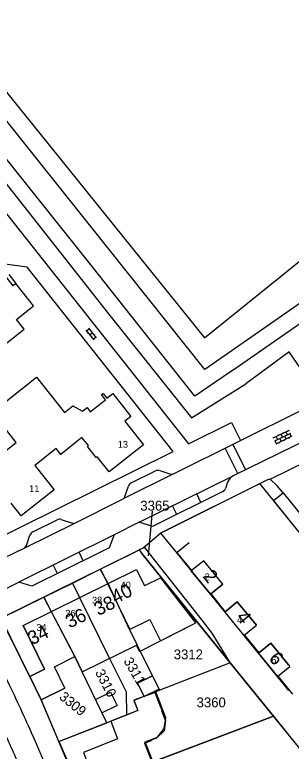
# Model space of a CAD drawing. Extents: x 148816 to 151297, y 399515 to 402500.
# Drawn here: x 151084.2 to 151135, y 400963.7 to 401098.8 of the extents above; entities that cross this region are included whole.
import ezdxf

# ---------------------------------------------------------------- set-up
doc = ezdxf.new("R2010")
doc.units = 0
for name, color, linetype in [('B01 Hoofdgebouw  [D] Norm', 7, 'Continuous'), ('B01 Hoofdgebouw  [T] Norm', 7, 'Continuous'), ('B01 Hoofdgebouw secundair [T] Norm', 7, 'Continuous'), ('B01 hoofgebouw', 7, 'Continuous'), ('B02 Bijgebouw  [T] Norm', 7, 'Continuous'), ('B07 Tussenmuur  [T] Norm', 7, 'Continuous'), ('G01 perceelsgrens', 7, 'Continuous'), ('S02 Open verharding  Norm', 7, 'Continuous'), ('T01 Muur  [T] Gem', 7, 'Continuous'), ('T04 Haag heg  [D] Gem', 7, 'Continuous'), ('T09 Insteek water  [T] Norm', 7, 'Continuous'), ('T10 Cultuurscheiding  [T] Gem', 7, 'Continuous'), ('V00 Kant verharding algemeen  [T] Norm', 7, 'Continuous'), ('V00 Kant verharding algemeen secundair  [D] Gem', 7, 'Continuous'), ('V00 Kant verharding algemeen secundair  [T] Gem', 7, 'Continuous'), ('V00 Kant verharding algemeen secundair  [T] Norm', 7, 'Continuous'), ('Z01 perceelnummer', 7, 'Continuous'), ('Z02 huisnummer', 7, 'Continuous'), ('Z02 Huisnummer  [Tekst] Norm', 7, 'Continuous')]:
    doc.layers.add(name, color=color, linetype=linetype)

msp = doc.modelspace()

# ---------------------------------------------------------------- linework, layer by layer
at = {"layer": 'B01 Hoofdgebouw  [D] Norm'}
msp.add_line((151107.13, 400982.01), (151106.55, 400983.18), dxfattribs=at)
at = {"layer": 'B01 Hoofdgebouw  [T] Norm'}
for p, q in [((151118.9, 400998.66), (151116.61, 400996.79)), ((151122.39, 400994.38), (151118.9, 400998.66)), ((151085.77, 400986.79), (151106.53, 400997.07)), ((151106.53, 400997.07), (151108.03, 400994.04)), ((151120.11, 400992.52), (151116.61, 400996.79)), ((151122.39, 400994.38), (151120.11, 400992.52)), ((151122.76, 400989.22), (151125.04, 400991.09)), ((151125.04, 400991.09), (151128.55, 400986.8)), ((151122.76, 400989.22), (151126.27, 400984.93)), ((151126.27, 400984.93), (151128.55, 400986.8)), ((151128.93, 400981.67), (151131.23, 400983.53)), ((151131.23, 400983.53), (151134.71, 400979.24)), ((151128.93, 400981.67), (151132.42, 400977.38)), ((151132.42, 400977.38), (151134.71, 400979.24)), ((151111.26, 400971.14), (151110.66, 400972.66)), ((151111.18, 400971.11), (151111.26, 400971.14)), ((151111.87, 400969.34), (151111.18, 400971.11)), ((151101.84, 400969.21), (151103.09, 400965.95)), ((151111.87, 400969.34), (151111.63, 400967.42)), ((151111.63, 400967.42), (151110.24, 400966.09)), ((151103.09, 400965.95), (151096.81, 400963.48)), ((151108.04, 400965.15), (151109.3, 400965.64)), ((151108.04, 400965.15), (151110.97, 400957.76)), ((151110.24, 400966.09), (151109.27, 400965.72)), ((151109.27, 400965.72), (151109.3, 400965.64))]:
    msp.add_line(p, q, dxfattribs=at)
for points in [[(151072.45, 401043.59), (151076.06, 401039.03), (151077.87, 401040.46), (151080.64, 401036.95), (151085.95, 401041.14), (151084.55, 401042.93), (151087.66, 401045.44), (151084.41, 401049.51), (151083.9, 401049.11), (151082.18, 401051.27), (151072.45, 401043.59)], [(151078.5, 401015.64), (151084.46, 401020.35), (151080.07, 401025.92), (151088.23, 401032.35), (151093.36, 401025.85), (151094.89, 401027.06), (151096.63, 401026.07), (151097.49, 401026.75), (151098.08, 401026), (151100.89, 401028.2), (151100.16, 401029.13), (151100.41, 401029.33), (151101.1, 401028.45), (151102.23, 401029.33), (151105.54, 401025.11), (151104.43, 401024.24), (151107.83, 401019.92), (151101.54, 401014.95), (151099.36, 401017.71), (151099.18, 401017.57), (151097.54, 401019.64), (151097.72, 401019.77), (151096.54, 401021.26), (151092.65, 401018.17), (151091.8, 401019.24), (151087.88, 401016.13), (151091.43, 401011.68), (151085.38, 401006.91), (151083.55, 401009.24)], [(151107.13, 400982.01), (151117.45, 400987.23), (151111, 400995.51), (151108.03, 400994.04)], [(151085.77, 400986.79), (151089.69, 400978.74), (151086.96, 400977.4), (151089.06, 400973.13), (151093.42, 400975.29), (151091.48, 400979.2), (151095.21, 400981.05), (151096.6, 400978.25), (151106.55, 400983.18)], [(151110.66, 400972.66), (151109.96, 400974.47), (151106.08, 400973.06), (151106.83, 400971.17), (151101.84, 400969.21)]]:
    msp.add_lwpolyline(points, dxfattribs=at)
at = {"layer": 'B01 Hoofdgebouw secundair [T] Norm'}
msp.add_line((151083.1, 401051.19), (151084.41, 401049.51), dxfattribs=at)
at = {"layer": 'B01 hoofgebouw'}
for points in [[(151116.61, 400996.79), (151120.11, 400992.51), (151122.39, 400994.38), (151118.89, 400998.66), (151116.61, 400996.79)], [(151093.42, 400975.29), (151089.06, 400973.13), (151086.96, 400977.4), (151089.69, 400978.74), (151085.77, 400986.79), (151106.53, 400997.07), (151108.03, 400994.04)], [(151112.99, 400984.97), (151117.45, 400987.23), (151111, 400995.51), (151108.03, 400994.04)], [(151122.76, 400989.22), (151126.27, 400984.93), (151128.55, 400986.8), (151125.04, 400991.09), (151122.76, 400989.22)], [(151093.42, 400975.29), (151091.48, 400979.2), (151095.21, 400981.05), (151096.6, 400978.25), (151106.66, 400983.23), (151105.27, 400986.03), (151109, 400987.88)], [(151109, 400987.88), (151110.99, 400983.95)], [(151110.99, 400983.95), (151113.02, 400984.97)], [(151134.47, 400979.53), (151131.23, 400983.53), (151128.93, 400981.67)], [(151128.93, 400981.67), (151132.42, 400977.38), (151134.47, 400979.05)], [(151109.49, 400977.55), (151106.76, 400976.19), (151107.98, 400973.75), (151110.71, 400975.11), (151109.49, 400977.55)], [(151089.06, 400973.13), (151093.42, 400975.29)], [(151099.04, 400973.19), (151101.8, 400974.52), (151102.99, 400972.06), (151100.23, 400970.73), (151099.04, 400973.19)], [(151109.96, 400974.47), (151106.08, 400973.06), (151106.83, 400971.17), (151101.84, 400969.21)], [(151118.19, 400953.88), (151116.15, 400959.09), (151113.76, 400958.16), (151112.83, 400958.7), (151111.04, 400958), (151108.15, 400965.41), (151110.4, 400966.28), (151111.63, 400967.88), (151111.97, 400969.82), (151110.84, 400972.72), (151110.11, 400974.59)], [(151101.84, 400969.21), (151103.09, 400965.95), (151096.81, 400963.48), (151101.56, 400951.4), (151107.82, 400953.86), (151109.14, 400950.49), (151113.6, 400952.16), (151114.83, 400948.76), (151108.84, 400946.6), (151113.24, 400934.42), (151119.21, 400936.58), (151120.42, 400933.3), (151125.11, 400935.02)]]:
    msp.add_lwpolyline(points, dxfattribs=at)
at = {"layer": 'B02 Bijgebouw  [T] Norm'}
for p, q in [((151106.76, 400976.19), (151109.49, 400977.55)), ((151109.49, 400977.55), (151110.71, 400975.11)), ((151107.98, 400973.75), (151106.76, 400976.19)), ((151110.71, 400975.11), (151107.98, 400973.75))]:
    msp.add_line(p, q, dxfattribs=at)
msp.add_lwpolyline([(151101.8, 400974.52), (151102.99, 400972.06), (151100.23, 400970.73), (151099.04, 400973.19)], close=True, dxfattribs=at)
at = {"layer": 'B07 Tussenmuur  [T] Norm'}
for p, q in [((151096.11, 400991.91), (151101.62, 400980.74)), ((151090.91, 400989.34), (151095.21, 400981.05))]:
    msp.add_line(p, q, dxfattribs=at)
msp.add_lwpolyline([(151101.26, 400994.46), (151105.34, 400986.06), (151105.27, 400986.03), (151106.66, 400983.23), (151106.55, 400983.18)], dxfattribs=at)
at = {"layer": 'G01 perceelsgrens'}
for points in [[(151110.98, 401003.71), (151129.2, 401012.82)], [(151134.47, 401006.33), (151129.2, 401012.82)], [(151110.98, 401003.71), (151114, 401000)], [(151099.89, 400997.09), (151105.79, 401000)], [(151105.79, 401000), (151107.04, 401000.62)], [(151108.01, 401001.1), (151107.04, 401000.62)], [(151107.04, 401000.62), (151107.53, 401000)], [(151107.53, 401000), (151123.56, 400980.15)], [(151108.01, 401001.1), (151108.88, 401000)], [(151108.88, 401000), (151118.53, 400987.76), (151120.41, 400985.38), (151123.56, 400980.15)], [(151114, 401000), (151134.47, 400974.86)], [(151094.79, 400994.56), (151099.89, 400997.09)], [(151110.83, 400974.88), (151106.66, 400983.23), (151105.27, 400986.03), (151101.33, 400994.48), (151099.89, 400997.09)], [(151089.54, 400991.97), (151094.79, 400994.56)], [(151094.79, 400994.56), (151096.12, 400991.91), (151101.62, 400980.74), (151104.66, 400974.6), (151104.7, 400970.34)], [(151092.31, 400965.5), (151089.06, 400973.13), (151086.96, 400977.4), (151081.71, 400988.12), (151089.54, 400991.97)], [(151101.09, 400968.93), (151096.6, 400978.25), (151095.21, 400981.05), (151089.54, 400991.97)], [(151123.75, 400979.92), (151110.83, 400974.88)], [(151123.56, 400980.15), (151123.75, 400979.92)], [(151123.75, 400979.92), (151131.7, 400970.12)], [(151110.83, 400974.88), (151106.06, 400973.01), (151106.78, 400971.15), (151104.7, 400970.34)], [(151104.7, 400970.34), (151101.09, 400968.93)], [(151101.09, 400968.93), (151092.34, 400965.51)], [(151096.31, 400956.31), (151099.18, 400957.44), (151109.59, 400961.73), (151131.7, 400970.12)], [(151131.7, 400970.12), (151134.47, 400966.7)], [(151092.34, 400965.51), (151092.31, 400965.5)], [(151096.31, 400956.31), (151092.34, 400965.51)]]:
    msp.add_lwpolyline(points, dxfattribs=at)
at = {"layer": 'S02 Open verharding  Norm'}
for p, q in [((151097.27, 401040.96), (151098.71, 401039.17)), ((151097.36, 401040.84), (151097.83, 401041.22)), ((151097.74, 401041.34), (151099.18, 401039.54)), ((151098.26, 401040.92), (151098.15, 401040.83)), ((151097.68, 401040.45), (151097.56, 401040.36)), ((151098.46, 401040.44), (151097.99, 401040.06)), ((151098.3, 401039.67), (151098.18, 401039.58)), ((151098.61, 401039.28), (151099.08, 401039.66)), ((151098.89, 401040.14), (151098.77, 401040.05)), ((151134.57, 401022.56), (151131.6, 401021.13)), ((151134.83, 401022.02), (151131.86, 401020.59)), ((151132.63, 401021.63), (151132.57, 401021.77)), ((151133.34, 401021.31), (151133.08, 401021.85)), ((151133.53, 401022.06), (151133.47, 401022.2)), ((151134.24, 401021.74), (151133.98, 401022.28)), ((151134.44, 401022.5), (151134.37, 401022.63)), ((151134.96, 401021.42), (151134.7, 401021.96)), ((151131.73, 401021.2), (151131.67, 401021.33)), ((151132.25, 401020.12), (151131.99, 401020.66)), ((151135.09, 401021.48), (151132.12, 401020.05)), ((151132.18, 401021.41), (151132.44, 401020.87)), ((151132.7, 401020.33), (151132.77, 401020.2)), ((151133.15, 401020.55), (151132.89, 401021.09)), ((151133.6, 401020.77), (151133.67, 401020.63)), ((151134.05, 401020.98), (151133.79, 401021.52)), ((151134.51, 401021.2), (151134.57, 401021.06))]:
    msp.add_line(p, q, dxfattribs=at)
at = {"layer": 'T01 Muur  [T] Gem'}
for p, q in [((151116.23, 401001.94), (151114.01, 401000.15)), ((151114.14, 401000), (151114.01, 401000.15)), ((151116.69, 400996.86), (151114.14, 401000)), ((151120.18, 400992.58), (151122.84, 400989.28)), ((151126.35, 400985), (151129.01, 400981.74)), ((151132.49, 400977.44), (151135.16, 400974.14))]:
    msp.add_line(p, q, dxfattribs=at)
at = {"layer": 'T04 Haag heg  [D] Gem'}
for p, q in [((151107.53, 401000), (151123.75, 400979.92)), ((151123.75, 400979.92), (151107.53, 401000)), ((151099.96, 400997.12), (151101.26, 400994.46)), ((151094.78, 400994.6), (151096.11, 400991.91)), ((151089.52, 400992), (151090.91, 400989.34)), ((151109.49, 400977.55), (151107.24, 400982.06)), ((151101.62, 400980.74), (151104.66, 400974.6)), ((151123.75, 400979.92), (151110.83, 400974.88)), ((151131.7, 400970.12), (151123.75, 400979.92)), ((151101.09, 400968.93), (151096.6, 400978.25)), ((151104.66, 400974.6), (151104.7, 400970.34)), ((151110.83, 400974.88), (151110.71, 400975.11)), ((151092.31, 400965.5), (151101.09, 400968.93)), ((151131.7, 400970.12), (151109.42, 400961.67)), ((151138.68, 400961.52), (151131.7, 400970.12))]:
    msp.add_line(p, q, dxfattribs=at)
msp.add_lwpolyline([(151119.09, 401033.76), (151052.44, 401117.33)], dxfattribs=at)
at = {"layer": 'T09 Insteek water  [T] Norm'}
for points in [[(151123.78, 401033.29), (151117.26, 401028.83), (151097.23, 401054.08), (151053.49, 401108.93)], [(151051.45, 401107.44), (151101.44, 401043.94), (151116.65, 401024.86), (151126.61, 401031.08)], [(151137.53, 401042.76), (151124.66, 401033.87), (151123.78, 401033.29)], [(151151.89, 401034.72), (151140.11, 401028.96), (151134.57, 401037.01), (151126.61, 401031.08)]]:
    msp.add_lwpolyline(points, dxfattribs=at)
at = {"layer": 'T10 Cultuurscheiding  [T] Gem'}
msp.add_line((151177.05, 401074.06), (151119.09, 401033.76), dxfattribs=at)
msp.add_lwpolyline([(151057.25, 401116.17), (151119.06, 401039.52), (151171.12, 401081.5), (151109.32, 401158.16)], close=True, dxfattribs=at)
at = {"layer": 'V00 Kant verharding algemeen  [T] Norm'}
for p, q in [((151139.58, 401021.74), (151124.3, 401014.22)), ((151125.16, 401014.64), (151122.84, 401019.32)), ((151105.57, 401012.92), (151110.05, 401015.12)), ((151107.03, 401005.71), (151124.3, 401014.22)), ((151123.27, 401013.04), (151122.91, 401011.91)), ((151087.52, 401003.96), (151091.97, 401006.17)), ((151102.45, 401003.43), (151084.94, 400994.74)), ((151082.01, 400993.24), (151084.94, 400994.74))]:
    msp.add_line(p, q, dxfattribs=at)
for points in [[(151060.73, 401006.36), (151067.2, 400999.05), (151071.04, 400997.76), (151113.29, 401018.71), (151086.51, 401052.51), (151081.53, 401053.16), (151076.66, 401059.34), (151077.49, 401066.79), (151078.49, 401067.55), (151116.12, 401020.1), (151123.98, 401024.02), (151125.62, 401020.7)], [(151110.81, 401015.18), (151112.85, 401014.51), (151113.22, 401014.52), (151137.31, 401026.53)], [(151113.22, 401014.52), (151104.1, 401009.98)], [(151105.72, 401000), (151107.81, 401001.03), (151111.05, 401003.77), (151130.79, 401013.61), (151131.06, 401013.59)], [(151139.61, 401000), (151131.72, 401009.71), (151131.72, 401009.71), (151133.45, 401011.09), (151132.38, 401012.41), (151131.08, 401013.6)], [(151092.72, 401006.22), (151094.8, 401005.54), (151095.21, 401005.56), (151104.1, 401009.98), (151104.33, 401010.26), (151105.07, 401012.35)], [(151122.42, 401011.34), (151109.5, 401004.94), (151107.03, 401005.71), (151102.45, 401003.43), (151101.52, 401001.01), (151099.49, 401000)], [(151086.07, 401001.01), (151095.21, 401005.56)], [(151078.18, 400997.21), (151086.07, 401001.01), (151086.37, 401001.46), (151086.99, 401003.36)], [(151106.99, 400928.53), (151101.19, 400944.4), (151089.08, 400973.16), (151081.64, 400988.11), (151105.72, 401000)], [(151099.49, 401000), (151087.34, 400993.97), (151084.94, 400994.74)]]:
    msp.add_lwpolyline(points, dxfattribs=at)
for centre, radius, start, end in [((151110.5, 401014.25), 0.986, 71.9641, 117.1234), ((151125.27, 401012.33), 2.12, 117.4503, 160.5581), ((151105.96, 401012.07), 0.928, 114.4792, 162.78), ((151121.92, 401012.27), 1.06, 298.1893, 339.9819), ((151092.41, 401005.32), 0.954, 70.877, 117.607), ((151087.99, 401003), 1.07, 116.1757, 159.8285), ((150712.44, 400798.79), 410.91, 24.1756, 25.7159), ((150756.46, 400816.49), 359, 23.3313, 24.666), ((150458.42, 400691.03), 686.8, 22.23112, 23.69796)]:
    msp.add_arc(centre, radius, start, end, dxfattribs=at)
at = {"layer": 'V00 Kant verharding algemeen secundair  [D] Gem'}
for p, q in [((151096.79, 400998.66), (151096.01, 401000.23)), ((151092.06, 400996.32), (151091.28, 400997.89))]:
    msp.add_line(p, q, dxfattribs=at)
at = {"layer": 'V00 Kant verharding algemeen secundair  [T] Gem'}
for p, q in [((151124.25, 401020.02), (151126.58, 401015.34)), ((151118.39, 401009.36), (151117.61, 401010.93)), ((151113.95, 401007.15), (151113.17, 401008.73))]:
    msp.add_line(p, q, dxfattribs=at)
at = {"layer": 'V00 Kant verharding algemeen secundair  [T] Norm'}
for points in [[(151131.08, 401013.6), (151137.84, 401016.94)], [(151133.46, 401011.09), (151142.47, 401000)]]:
    msp.add_lwpolyline(points, dxfattribs=at)
at = {"layer": 'Z01 perceelnummer'}
msp.add_lwpolyline([(151109.45, 401007.76), (151108.68, 400999.54)], dxfattribs=at)

# ---------------------------------------------------------------- texts
for s, p in [('3365', (151107.26, 401007.86)), ('3312', (151113.4, 400980.56)), ('3360', (151117.59, 400971.76))]:
    msp.add_text(s, height=1.8, dxfattribs=at).set_placement(p)
for s, rotation, p in [('3311', 299.9721, (151104.12, 400980.28)), ('3310', 297.4866, (151098.91, 400978.16)), ('3309', 320.7227, (151092.24, 400973.41))]:
    msp.add_text(s, height=1.8, rotation=rotation, dxfattribs=at).set_placement(p)
at = {"layer": 'Z02 huisnummer'}
for s, rotation, p in [('2', 309.2773, (151118.6, 400995.75)), ('40', 26.3087, (151102.72, 400990.71)), ('38', 26.3601, (151099.56, 400988.49)), ('36', 26.3601, (151094.3, 400986.19)), ('4', 309.358, (151124.72, 400988.22)), ('34', 26.3087, (151087.38, 400983.12)), ('6', 309.0355, (151130.71, 400980.69))]:
    msp.add_text(s, height=2.5, rotation=rotation, dxfattribs=at).set_placement(p)
at = {"layer": 'Z02 Huisnummer  [Tekst] Norm'}
for s, p in [('13', (151103.13, 401019.39)), ('11', (151086.86, 401011.26)), ('2', (151119.06, 400995.06)), ('40', (151103.65, 400993.55)), ('38', (151098.41, 400990.78)), ('36', (151093.52, 400988.38)), ('4', (151125.02, 400987.21)), ('34', (151088.19, 400985.79)), ('6', (151131.29, 400979.8))]:
    msp.add_text(s, height=1.25, dxfattribs=at).set_placement(p)

doc.saveas('drawing.dxf')
